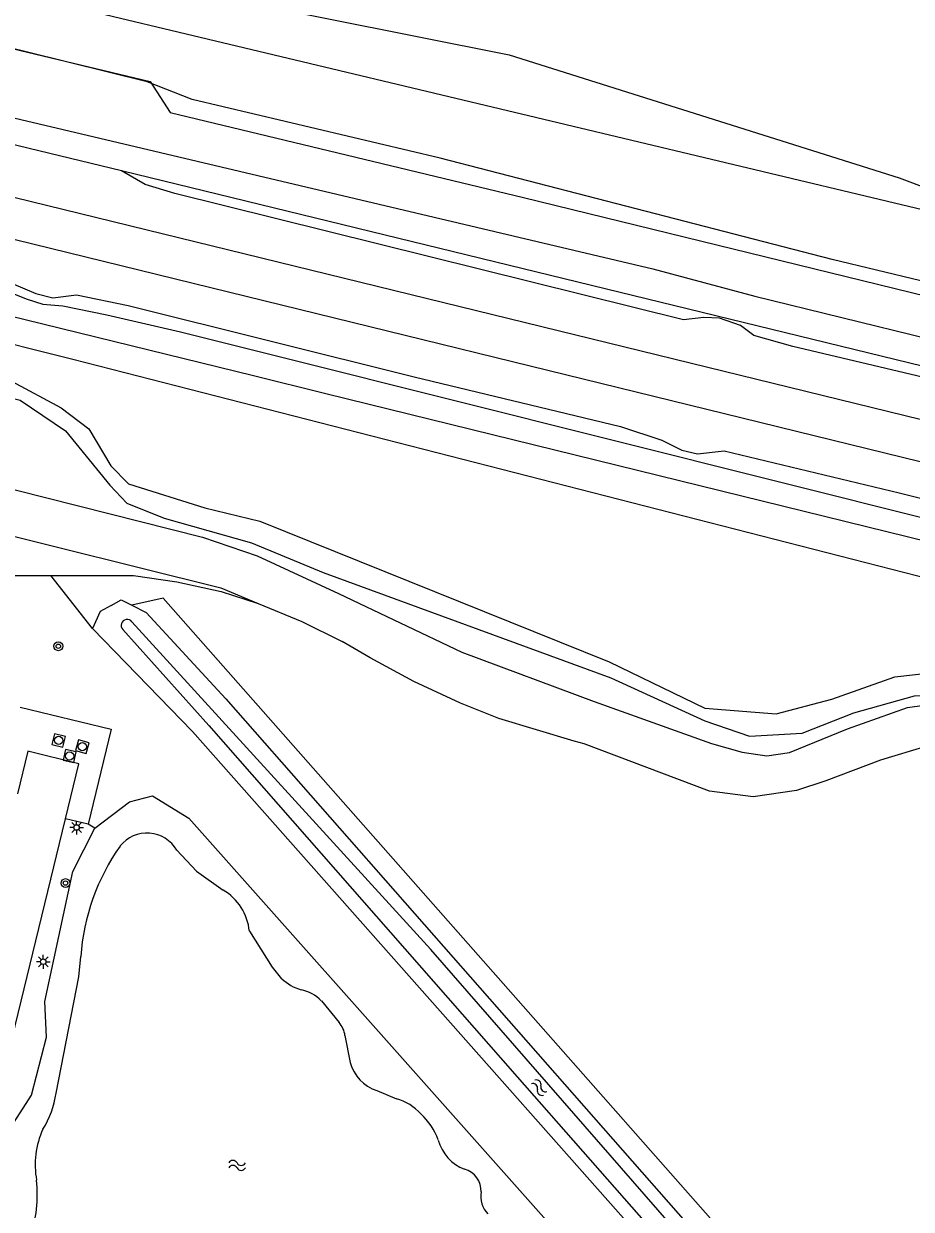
# Model space of a CAD drawing. Extents: x 128999 to 131010, y 395498 to 399007.
# Drawn here: x 129222.4 to 129302.8, y 397917.4 to 398024.7 of the extents above; entities that cross this region are included whole.
import ezdxf

# ---------------------------------------------------------------- set-up
doc = ezdxf.new("R2010")
doc.units = 0
for name, color, linetype in [('gg-afsc-hekwerk', 7, 'Continuous'), ('gg-aspt-spoorlijn', 7, 'Continuous'), ('gg-knt-BGT kruinlijn', 7, 'Continuous'), ('gg-knt-bronhoudergrens', 7, 'Continuous'), ('gg-knt-verharding', 7, 'Continuous'), ('gg-kntw-bovenkant insteek waterloop', 7, 'Continuous'), ('gg-kntw-waterlijn', 7, 'Continuous'), ('gt-grn-groengrens', 7, 'Continuous'), ('gt-symb-boom', 7, 'Continuous'), ('gt-symb-lichtmast', 7, 'Continuous'), ('gt-symb-rioolschacht', 7, 'Continuous'), ('gt-symb-watersymbool', 7, 'Continuous'), ('gx-grn-maaiveld', 7, 'Continuous')]:
    doc.layers.add(name, color=color, linetype=linetype)

# ---------------------------------------------------------------- blocks, each defined once
blk = doc.blocks.new('gt0-WA')
at = {"layer": 'gt-symb-watersymbool'}
for centre, start, end in [((-0.32, 0.02), 28.0725, 151.9275), ((0.43, 0.42), 208.0725, 331.9275), ((-0.32, -0.43), 28.0725, 151.9275), ((0.43, -0.03), 208.0725, 331.9275)]:
    blk.add_arc(centre, 0.425, start, end, dxfattribs=at)
blk = doc.blocks.new('gt0-LMAST')
at = {"layer": 'gt-symb-lichtmast'}
for p, q in [((-0.18, 0.17), (-0.45, 0.44)), ((-0.01, 0.25), (-0.01, 0.62)), ((0.17, 0.17), (0.44, 0.44)), ((-0.26, 0), (-0.63, 0)), ((-0.18, -0.18), (-0.45, -0.45)), ((-0.01, -0.25), (-0.01, -0.63)), ((0.44, -0.45), (0.17, -0.18)), ((0.24, 0), (0.62, 0))]:
    blk.add_line(p, q, dxfattribs=at)
blk.add_circle((-0.01, 0), 0.25, dxfattribs=at)
blk = doc.blocks.new('gt0-BOOM')
at = {"layer": 'gt-symb-boom'}
for radius in [0.4, 0.2]:
    blk.add_circle((0, 0), radius, dxfattribs=at)
blk = doc.blocks.new('gt0-RS')
at = {"layer": 'gt-symb-rioolschacht'}
blk.add_lwpolyline([(-0.5, -0.5), (0.5, -0.5), (0.5, 0.5), (-0.5, 0.5)], close=True, dxfattribs=at)
blk.add_circle((0, 0), 0.375, dxfattribs=at)

msp = doc.modelspace()

# ---------------------------------------------------------------- linework, layer by layer
at = {"layer": 'gg-afsc-hekwerk'}
for points in [[(129000, 398050.98), (129026.75, 398044.3), (129058.79, 398036.4), (129076.43, 398031.95), (129105.9, 398024.61), (129127.13, 398019.34), (129158.72, 398011.43), (129179.22, 398006.28), (129198.65, 398001.39), (129226.84, 397994.33), (129312.79, 397972.29), (129322.74, 397969.88), (129330.1, 397968), (129347.21, 397963.49), (129348.9, 397969.61), (129359.83, 397966.8), (129358.33, 397960.73), (129362.77, 397959.6), (129381.21, 397955.04), (129398.57, 397950.82), (129409.17, 397948.19), (129423.88, 397944.55)], [(129211.89, 398024.78), (129214.38, 398024.11), (129233.85, 398019.45), (129235.68, 398016.66), (129267.66, 398008.95), (129314.4, 397997.53), (129331.48, 397993.33), (129351.7, 397988.42), (129349.9, 397982.11), (129366.25, 397978.19), (129375.41, 397976.33), (129385.23, 397974.29), (129402.26, 397970.1), (129409.42, 397968.02), (129421.49, 397964.7), (129423.9, 397964.26), (129428.71, 397962.96), (129443.34, 397959.47), (129445.72, 397958.85), (129448.11, 397958.18), (129455.4, 397956.39), (129462.7, 397954.61), (129464.82, 397954.03)]]:
    msp.add_lwpolyline(points, dxfattribs=at)
at = {"layer": 'gg-aspt-spoorlijn'}
for points in [[(129000, 398063.21), (129752.7, 397878.97), (130646.71, 397660.45), (130774.08, 397629.42), (130829.88, 397615.68), (130921.62, 397593.27), (130961.83, 397583.35), (131000, 397574.06)], [(129000, 398059.31), (129062.68, 398043.93), (129180.21, 398015.32), (129384.51, 397965.22), (129415.58, 397957.75), (129526.6, 397930.53), (129638.2, 397903.31), (130162.26, 397775.1), (130285.4, 397745.09), (130471.89, 397699.43), (130595.37, 397669.33), (130844.82, 397608.38), (130947.58, 397583.19), (131000, 397570.44)]]:
    msp.add_lwpolyline(points, dxfattribs=at)
at = {"layer": 'gg-knt-BGT kruinlijn'}
for p, q in [((129231.26, 398011.36), (129120.66, 398038.33)), ((129220.27, 398000.71), (129222.73, 397999.75)), ((129222.73, 397999.75), (129224.13, 397999.3)), ((129224.13, 397999.3), (129225.96, 397999.15)), ((129225.96, 397999.15), (129229.93, 397998.35)), ((129229.93, 397998.35), (129236.6, 397996.8)), ((129236.6, 397996.8), (129246.14, 397994.41)), ((129246.14, 397994.41), (129321.05, 397975.65))]:
    msp.add_line(p, q, dxfattribs=at)
msp.add_lwpolyline([(129317.64, 397991.07), (129316.83, 397991.21), (129313.01, 397991.47), (129309.53, 397992.14), (129306.36, 397993.05), (129231.26, 398011.36)], dxfattribs=at)
at = {"layer": 'gg-knt-bronhoudergrens'}
msp.add_lwpolyline([(129197.07, 398038.8), (129210.05, 398033.59), (129219.01, 398032.71), (129241.37, 398026.89), (129266.37, 398021.86), (129301.69, 398010.75), (129327.6, 398000.99)], dxfattribs=at)
at = {"layer": 'gg-knt-verharding'}
for p in [(129215.91, 397910.53), (129228.23, 397952.22)]:
    msp.add_line(p, (129226.18, 397952.72), dxfattribs=at)
for points in [[(129222.08, 397962.83), (129230.33, 397960.82), (129228.23, 397952.22)], [(129226.18, 397952.72), (129227.39, 397957.7), (129222.78, 397958.83), (129221.84, 397954.98)]]:
    msp.add_lwpolyline(points, dxfattribs=at)
at = {"layer": 'gg-kntw-bovenkant insteek waterloop'}
for points in [[(129230.32, 397972.03), (129231.22, 397972.54), (129232.19, 397972.05)], [(129230.32, 397972.03), (129229.34, 397971.48), (129228.63, 397969.93)], [(129232.19, 397972.05), (129233.48, 397971.4), (129240.72, 397963.56), (129300.52, 397895.55)], [(129228.63, 397969.93), (129237.69, 397960.6), (129297.73, 397892.83)], [(129228.83, 397951.86), (129231.97, 397954.24), (129234.08, 397954.78), (129237.35, 397952.77), (129286.2, 397897.84), (129287.57, 397895.34), (129286.25, 397891.4), (129284.09, 397890.84), (129277.7, 397892.3)], [(129219.67, 397913.53), (129221.18, 397917.68), (129221.14, 397922.9), (129221.27, 397924.83), (129223.12, 397927.69), (129224.47, 397932.93), (129224.33, 397936.18), (129226.86, 397947.95), (129228.83, 397951.86)]]:
    msp.add_lwpolyline(points, dxfattribs=at)
at = {"layer": 'gg-kntw-waterlijn'}
for p, q in [((129259.27, 397940.87), (129232.21, 397970.55)), ((129299.6, 397894.65), (129259.27, 397940.87)), ((129249.36, 397936.24), (129250.97, 397934.27)), ((129251.5, 397933.08), (129251.96, 397930.64)), ((129254.38, 397928.1), (129256.16, 397927.37))]:
    msp.add_line(p, q, dxfattribs=at)
for points in [[(129231.37, 397969.84), (129239.16, 397961.17), (129267.1, 397929.36), (129279.64, 397915.08), (129298.77, 397893.85)], [(129236.26, 397949.86), (129238.05, 397947.96), (129240.47, 397946.26)], [(129242.84, 397942.53), (129244.9, 397939.27), (129245.76, 397938.23)], [(129225.33, 397927.86), (129227.39, 397938.41), (129227.57, 397940.23)]]:
    msp.add_lwpolyline(points, dxfattribs=at)
for centre, radius, start, end in [((129231.78, 397970.2), 0.551, 39.3547, 221.735), ((129233.57, 397948.31), 3.11, 30.0421, 141.3044), ((129247.2, 397938.87), 19.68, 144.6858, 176.0356), ((129237.92, 397942.02), 4.95, 5.9482, 59.0002), ((129248.72, 397941.36), 4.3, 226.6164, 253.9148), ((129246.89, 397933.85), 3.43, 44.0522, 79.3948), ((129249.21, 397932.77), 2.31, 7.647, 40.5448), ((129255.59, 397931.67), 3.77, 195.8103, 251.2106), ((129217.13, 397929.01), 8.28, 327.8578, 352.0546), ((129254.82, 397922.76), 4.8, 42.2392, 73.7454), ((129254.14, 397921.46), 6.2, 20.483, 46.9755), ((129231.22, 397921.38), 7.78, 155.5131, 190.2766), ((129263.73, 397924.64), 3.92, 195.0851, 249.0785), ((129261.77, 397919.02), 2.05, 357.381, 74.1034), ((129211.64, 397918.68), 11.99, 341.2073, 6.2897), ((129266.11, 397918.53), 2.32, 170.2185, 223.3175)]:
    msp.add_arc(centre, radius, start, end, dxfattribs=at)
at = {"layer": 'gt-grn-groengrens'}
for p, q in [((129309.26, 398006.53), (129195.99, 398033.58)), ((129228.63, 397969.93), (129224.85, 397974.73)), ((129228.83, 397951.86), (129228.23, 397952.22))]:
    msp.add_line(p, q, dxfattribs=at)
msp.add_lwpolyline([(129317.37, 397875.76), (129318.56, 397878.06), (129235.02, 397972.67), (129232.19, 397972.05)], dxfattribs=at)
at = {"layer": 'gx-grn-maaiveld'}
for p, q in [((129220.42, 397974.73), (129224.85, 397974.73)), ((129240.29, 397973.28), (129243.64, 397972.21))]:
    msp.add_line(p, q, dxfattribs=at)
for points in [[(129000, 398070.05), (129015.59, 398066.12), (129021.29, 398064.95), (129032.3, 398062.4), (129037.09, 398060.87), (129039.36, 398060.27), (129045.15, 398058.89), (129050.76, 398057.67), (129101.6, 398044.9), (129113.47, 398042.75), (129115.47, 398043.26), (129117.36, 398042.83), (129121.65, 398041.6), (129122.81, 398040.58), (129124.6, 398039.35), (129127.43, 398038.4), (129279.38, 398002.5), (129288.61, 398000.04), (129304.39, 397996.16), (129315.51, 397993.81)], [(129000, 398052.66), (129073.45, 398034.5), (129243.2, 397992.83), (129249.77, 397991.22), (129310.03, 397976.41), (129318.6, 397974.38), (129322.58, 397973.56), (129323.32, 397973.31), (129325.61, 397972.2), (129329.06, 397971.2), (129333.35, 397970.4), (129339.7, 397969.45), (129343.33, 397968.8), (129347.22, 397967.98), (129350.07, 397967.15), (129351.86, 397966.8)], [(129000, 398047.78), (129067.5, 398031.71), (129087.84, 398026.55), (129107.11, 398021.81), (129132.07, 398015.35), (129198.86, 397998.4), (129217.13, 397993.68), (129221.3, 397992.32), (129225.79, 397989.92), (129228.31, 397988), (129230.29, 397984.66), (129231.9, 397983.04), (129238.82, 397980.85), (129243.79, 397979.67), (129275.43, 397966.93), (129284.09, 397962.73), (129290.55, 397962.2), (129295.6, 397963.53), (129301.3, 397965.55), (129307.46, 397966.26), (129315.76, 397966.11), (129338.8, 397961.69), (129349.39, 397959.25), (129351.15, 397959.08)], [(129000, 398045.16), (129083.4, 398025.03), (129222.07, 397990.61), (129226.19, 397987.83), (129230.21, 397982.91), (129231.73, 397981.29), (129235.12, 397979.92), (129243.02, 397977.7), (129249.53, 397975.02), (129275.59, 397965.48), (129284.1, 397961.59), (129288.14, 397960.2), (129292.91, 397960.45), (129297.59, 397962.29), (129303.09, 397963.83), (129307.94, 397964.06), (129313.36, 397964.06), (129319.63, 397963.55), (129332.08, 397960.85), (129352.96, 397957.41), (129357.87, 397957.24), (129362, 397957.74), (129365.58, 397958.95)], [(129307.66, 398000.46), (129295.62, 398003.34), (129277.86, 398007.93), (129260.11, 398012.53), (129248.89, 398015.18), (129237.67, 398017.82), (129233.58, 398019.44), (129222.74, 398022.11), (129211.89, 398024.78)], [(129317.64, 397991.07), (129315.67, 397990.41), (129313.38, 397990.42), (129292.06, 397995.47), (129288.53, 397996.47), (129287.31, 397997.36), (129285.41, 397998.04), (129284.01, 397998.08), (129282.16, 397997.87), (129236.09, 398009.32), (129233.4, 398010.14), (129231.26, 398011.36)], [(129219.29, 398002.06), (129223.51, 398000.27), (129225.03, 397999.88), (129227.18, 398000.15), (129231.85, 397999.17), (129257.77, 397992.71), (129276.45, 397988.23), (129280.19, 397986.98), (129282.02, 397986.09), (129283.42, 397985.76), (129285.84, 397986.03), (129301.7, 397982.23), (129322.25, 397977.05)], [(129218.85, 397983.2), (129238.6, 397978.22), (129243.54, 397976.51), (129250.9, 397973.12), (129262.09, 397967.79), (129274.07, 397963.32), (129284.7, 397959.52), (129287.48, 397958.74), (129289.71, 397958.41), (129291.76, 397958.72), (129297.02, 397960.85), (129302.43, 397962.8), (129306.56, 397963.37), (129311, 397963.33), (129316, 397962.79), (129322.74, 397961.49), (129340.02, 397957.94), (129351.42, 397955.63), (129353.33, 397955.36)], [(129217.91, 397979.17), (129240.27, 397973.62), (129243.64, 397972.21)], [(129224.85, 397974.73), (129228.48, 397974.73), (129232.36, 397974.73), (129236.28, 397974.16), (129240.29, 397973.28)], [(129243.64, 397972.21), (129247.58, 397970.57), (129251.25, 397968.77)], [(129328.5, 397957), (129319.37, 397958.95), (129315.64, 397959.6), (129311.24, 397959.96), (129307.73, 397960.04), (129304.2, 397959.28), (129300, 397958.02), (129295.06, 397956.16), (129292.4, 397955.26), (129288.48, 397954.69), (129284.52, 397955.21), (129273.15, 397959.5), (129272.27, 397959.75), (129265.42, 397961.79), (129261.95, 397963.19), (129257.72, 397965.14), (129253.78, 397967.27), (129251.25, 397968.77)]]:
    msp.add_lwpolyline(points, dxfattribs=at)

# ---------------------------------------------------------------- block references
at = {"layer": 'gt-symb-boom'}
for p in [(129225.54, 397968.33), (129226.19, 397946.89)]:
    msp.add_blockref('gt0-BOOM', p, dxfattribs=at)
at = {"layer": 'gt-symb-lichtmast'}
for p in [(129227.2, 397951.92), (129224.18, 397939.77)]:
    msp.add_blockref('gt0-LMAST', p, dxfattribs=at)
at = {"layer": 'gt-symb-rioolschacht'}
for p, rotation in [((129225.57, 397959.81), -14.008443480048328), ((129227.71, 397959.24), 164.86552497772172), ((129226.56, 397958.39), 77.5209281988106)]:
    msp.add_blockref('gt0-RS', p, dxfattribs=dict(at, rotation=rotation))
at = {"layer": 'gt-symb-watersymbool'}
for p, rotation in [((129269.05, 397928.41), -43.865578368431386), ((129241.78, 397921.32), 180)]:
    msp.add_blockref('gt0-WA', p, dxfattribs=dict(at, rotation=rotation))

doc.saveas('drawing.dxf')
